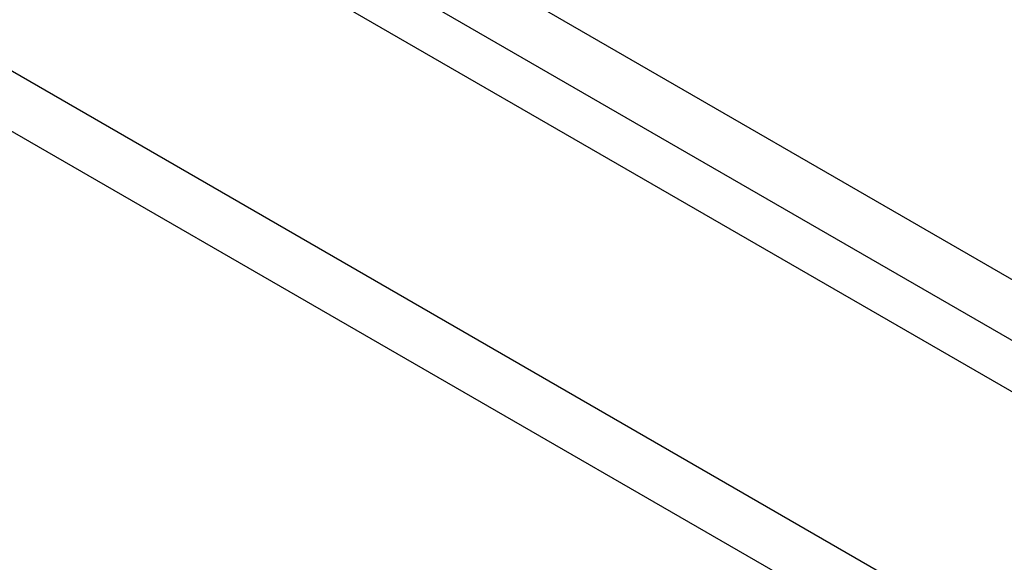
# Model space of a CAD drawing. Header units: inches. Extents: x 23 to 567, y 61 to 264.
# Tile 286 of 292: x 553.38 to 556, y 214.88 to 216.32. Entities that reach past the tile are written whole.
import ezdxf

# ---------------------------------------------------------------- set-up
doc = ezdxf.new("R2010")
doc.units = ezdxf.units.IN
doc.header["$MEASUREMENT"] = 0
doc.layers.add('Visible Edges(ANSI)', color=7, linetype='Continuous', lineweight=25)
doc.layers.add('Visible Tangent Edges(ANSI)', color=7, linetype='Continuous', lineweight=25)

msp = doc.modelspace()

# ---------------------------------------------------------------- linework, layer by layer
at = {"layer": 'Visible Edges(ANSI)'}
msp.add_line((520.5769, 235.796), (558.4814, 213.9118), dxfattribs=at)
at = {"layer": 'Visible Tangent Edges(ANSI)'}
for p, q in [((558.7522, 214.0534), (520.7085, 236.018)), ((520.6385, 235.8967), (558.6822, 213.9321)), ((519.9865, 235.4551), (557.891, 213.5709)), ((557.821, 213.4497), (519.9165, 235.3338))]:
    msp.add_line(p, q, dxfattribs=at)

doc.saveas('drawing.dxf')
